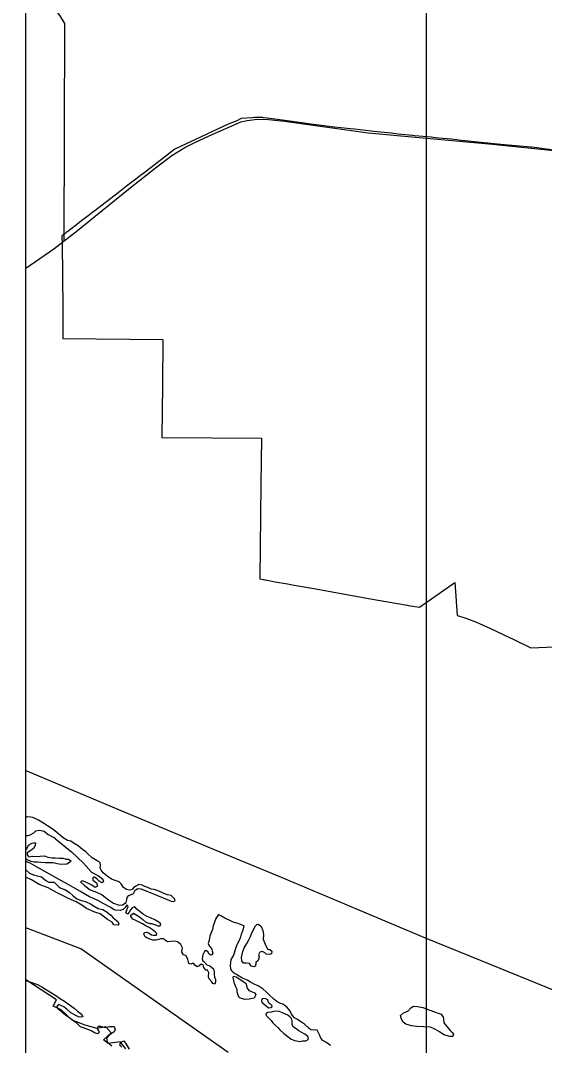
# Model space of a CAD drawing. Extents: x 1127717 to 1741049, y 2026793 to 2244711.
# Drawn here: x 1238420 to 1240190, y 2133375 to 2136836 of the extents above; entities that cross this region are included whole.
import ezdxf

# ---------------------------------------------------------------- set-up
doc = ezdxf.new("R2010")
doc.units = 0
for name, color, linetype in [('1', 7, 'Continuous'), ('10', 7, 'Continuous'), ('15', 7, 'Continuous'), ('30', 7, 'Continuous'), ('6', 7, 'Continuous'), ('9', 7, 'Continuous')]:
    doc.layers.add(name, color=color, linetype=linetype)

msp = doc.modelspace()

# ---------------------------------------------------------------- linework, layer by layer
at = {"layer": '1'}
msp.add_lwpolyline([(1238438.2, 2155644.2), (1269451.6, 2155644.2), (1269451.6, 2123596.1), (1238438.2, 2123596.1)], close=True, dxfattribs=at)
at = {"layer": '10'}
for points in [[(1238419.8, 2136991.4), (1238532.2, 2136878.1), (1238552.6, 2136852.2), (1238568.2, 2136826.7)], [(1238568.2, 2136826.7), (1238565.9, 2136091.3)]]:
    msp.add_lwpolyline(points, dxfattribs=at)
at = {"layer": '15'}
for points in [[(1238438.2, 2135999.7), (1238532.5, 2136065.5), (1238606.9, 2136122.9), (1238784.5, 2136266.9), (1238880.8, 2136342.2), (1238931.3, 2136380.2), (1238974.8, 2136407.3), (1239011.1, 2136425.7), (1239067.1, 2136451.8), (1239141.9, 2136484.2), (1239164, 2136494.5), (1239185.8, 2136499.3), (1239220.1, 2136503.1), (1239257.6, 2136501.9), (1239311.2, 2136496.4), (1239593.8, 2136456.9), (1239778.6, 2136440.6), (1240013.6, 2136418.5), (1240396, 2136379.2)], [(1238438.2, 2134303.9), (1238764.4, 2134165.8), (1239073.9, 2134036.4), (1239300.2, 2133943.6), (1239556.8, 2133835.6), (1239679.3, 2133783.9), (1239786.7, 2133738.4), (1240007.9, 2133648), (1240195.9, 2133571.8), (1240428.3, 2133475.7), (1240639.5, 2133385.6), (1240765, 2133334), (1240826, 2133308.4), (1240902.6, 2133278.2), (1240953.6, 2133255.8), (1241009.5, 2133234.6)]]:
    msp.add_lwpolyline(points, dxfattribs=at)
at = {"layer": '30'}
msp.add_line((1239791.2, 2119636.1), (1239791.2, 2151684.2), dxfattribs=at)
at = {"layer": '6'}
for points in [[(1240212.8, 2136399.9), (1240163.5, 2136406.4), (1240146, 2136408.7), (1240143.2, 2136408.9), (1240041.8, 2136417.6), (1239909.2, 2136431.5), (1239892.3, 2136433.3), (1239874.1, 2136435.2), (1239832.9, 2136439.5), (1239822.9, 2136440.6), (1239814.1, 2136441.5), (1239808.2, 2136442), (1239750.5, 2136447), (1239743.9, 2136447.7), (1239695.8, 2136452.9), (1239671.7, 2136455.5), (1239611.7, 2136462), (1239605.5, 2136462.7), (1239547.8, 2136469), (1239523.1, 2136471.6), (1239513, 2136472.8), (1239469.3, 2136477.5), (1239436.5, 2136481.9), (1239400.2, 2136486.8), (1239361.6, 2136492), (1239352.8, 2136493.2), (1239312.6, 2136498.7), (1239252.9, 2136506.7), (1239240.9, 2136508.3), (1239238.3, 2136508.7), (1239236.1, 2136509), (1239228.6, 2136508.9), (1239219.7, 2136508.8), (1239210.2, 2136508.7), (1239201.8, 2136508), (1239165.3, 2136505), (1239150.2, 2136497.2), (1239121.7, 2136485.9), (1238941.5, 2136401.6), (1238846.8, 2136329), (1238845.4, 2136327.9), (1238832.2, 2136317.9), (1238829.8, 2136316), (1238809.7, 2136300.6), (1238778.2, 2136276.5), (1238755.6, 2136259.2), (1238749.2, 2136254.3), (1238695.8, 2136213.3), (1238680.6, 2136201.7), (1238670.6, 2136194), (1238669.8, 2136193.4), (1238652.9, 2136180.4), (1238629.9, 2136162.8), (1238614.5, 2136151.1), (1238579.5, 2136124.2), (1238577.9, 2136123), (1238574.4, 2136120.3), (1238570.9, 2136117.6), (1238569.4, 2136116.5), (1238566.7, 2136114.4), (1238564.3, 2136112.6), (1238563.3, 2136111.8), (1238559.4, 2136108.8), (1238559.6, 2136104.9), (1238559.8, 2136098.1), (1238560.1, 2136092.9), (1238560.3, 2136086.1), (1238563.1, 2135862.3), (1238562.9, 2135829.9), (1238562.7, 2135762.7), (1238900.5, 2135759.3), (1238899.4, 2135605.1), (1238896.9, 2135427.9), (1239233.9, 2135425.4), (1239231.5, 2135271.1)], [(1239231.5, 2135271.1), (1239228.5, 2134950.7), (1239240.9, 2134948.4), (1239243.9, 2134947.8), (1239247, 2134947.2), (1239279.8, 2134941), (1239321.9, 2134933.6), (1239344.1, 2134929.7), (1239417.7, 2134916.6), (1239595.2, 2134884.9), (1239726.3, 2134861.9), (1239729.7, 2134861.3), (1239766.9, 2134854.9), (1239887.1, 2134938.4), (1239888.1, 2134923.5), (1239894.3, 2134827.6), (1239895.6, 2134827.1), (1239923.9, 2134817.9), (1239959.6, 2134804.3), (1240019.4, 2134777.3), (1240054.7, 2134760.5), (1240086.4, 2134745.5), (1240144, 2134718.4), (1240569.7, 2134736)], [(1239121.6, 2133350.7), (1238623.4, 2133701.2), (1238438.2, 2133772.5)], [(1238775.4, 2133363.6), (1238756.8, 2133387.4), (1238716.4, 2133381.3), (1238699.7, 2133393.8), (1238726.6, 2133417.4), (1238708.2, 2133438), (1238679.1, 2133432.2), (1238638.2, 2133444), (1238593.8, 2133460.6), (1238557, 2133495.2), (1238530.7, 2133507.4), (1238541.4, 2133528.9), (1238438.2, 2133596.1)]]:
    msp.add_lwpolyline(points, dxfattribs=at)
at = {"layer": '9'}
for points in [[(1238538.1, 2134072.3), (1238592.5, 2134029), (1238632.8, 2133990.9), (1238660, 2133960.5), (1238682.8, 2133948), (1238697.5, 2133936.4), (1238699.7, 2133928.9), (1238695.3, 2133924.3), (1238685.2, 2133929.6), (1238678, 2133937.4), (1238669.9, 2133943.2), (1238663.9, 2133942.6), (1238664.2, 2133933.1), (1238676.9, 2133923.9), (1238680.1, 2133912.4), (1238671.7, 2133908.7), (1238661.1, 2133916.5), (1238638.3, 2133928), (1238629.3, 2133931.3), (1238622.9, 2133927.1), (1238636.1, 2133914.9), (1238655, 2133900.3), (1238676.1, 2133892.3), (1238695.3, 2133884.2), (1238717.1, 2133867.2), (1238734.4, 2133855.6), (1238753, 2133848.6), (1238764, 2133850.3), (1238776.3, 2133857.6), (1238778.5, 2133867.2), (1238779.8, 2133874.7), (1238786.2, 2133880.9), (1238801, 2133887.8), (1238807.2, 2133898.9), (1238816.1, 2133904.6), (1238826, 2133904.4), (1238846.7, 2133896.3), (1238882.5, 2133881.2), (1238914.7, 2133867.9), (1238928.8, 2133862.7), (1238936.9, 2133861.4), (1238942.3, 2133863.1), (1238940.1, 2133870), (1238928.4, 2133881.3), (1238915.9, 2133883.5), (1238901.8, 2133889.1), (1238885.1, 2133897.3), (1238871, 2133901.9), (1238861, 2133903.2), (1238849.4, 2133908.9), (1238839.3, 2133912.2), (1238831.2, 2133916.5), (1238819.2, 2133918.2), (1238809.9, 2133913.5), (1238802, 2133906.8), (1238796.6, 2133902.2), (1238787.7, 2133900), (1238777.7, 2133902.2), (1238768, 2133909), (1238760.3, 2133920.3), (1238753.1, 2133927.2), (1238742.6, 2133930.4), (1238727.4, 2133937.1), (1238712.3, 2133946.2), (1238698.5, 2133957.9), (1238692.8, 2133966.8), (1238688.6, 2133973.7), (1238690.4, 2133983.3), (1238688.7, 2133993.2), (1238679.1, 2133998), (1238662.4, 2134008.1), (1238647.1, 2134021.8), (1238640.4, 2134028.6), (1238628.7, 2134036.4), (1238614.5, 2134048.6), (1238600.8, 2134057.2), (1238590.1, 2134064.5), (1238579.1, 2134067.2), (1238563.9, 2134076.4), (1238549.2, 2134088.1), (1238535.9, 2134100.3), (1238527.3, 2134106.6), (1238511.5, 2134116.7), (1238500.9, 2134123), (1238481.1, 2134135.5), (1238473.6, 2134139.3), (1238461.5, 2134145.1), (1238454.9, 2134146.4), (1238442.9, 2134147.1), (1238438.2, 2134145)], [(1238438.2, 2134084.3), (1238445.5, 2134083.6), (1238452.9, 2134086.3), (1238464.7, 2134093.6), (1238471.5, 2134100.2)], [(1238471.5, 2134100.2), (1238484.4, 2134102.1), (1238499.5, 2134098.9), (1238513.7, 2134087.2), (1238532, 2134077.1)], [(1238538.1, 2134072.3), (1238532, 2134077.1)], [(1238471, 2134059.7), (1238469.2, 2134050.1), (1238463.5, 2134040.5), (1238451.2, 2134031.7), (1238442.9, 2134025), (1238442, 2134018.4), (1238448.2, 2134011.6), (1238460.6, 2134014.4), (1238471.6, 2134013.6), (1238486, 2134014.5), (1238501, 2134015.3), (1238512.1, 2134010.6), (1238526.6, 2134008.4), (1238537.1, 2134008.7), (1238550.1, 2134007), (1238563.1, 2134007.3), (1238574.1, 2134004.5), (1238581.6, 2134003.7), (1238589.7, 2133998.9), (1238588.8, 2133994.9), (1238576.5, 2133987.6), (1238557.6, 2133986.6), (1238544.1, 2133988.3), (1238530, 2133991.5), (1238512.5, 2133991.6), (1238503.1, 2133991.8), (1238488.1, 2133993), (1238478.5, 2133994.3), (1238465.6, 2133994), (1238456, 2133996.2), (1238441.9, 2134002.4), (1238438.2, 2134004.7)], [(1238438.2, 2134035.3), (1238440.6, 2134038.4), (1238443.4, 2134043.5), (1238445.3, 2134050.6), (1238450.2, 2134053.7), (1238458.1, 2134057.9), (1238463.5, 2134059.5)], [(1238463.5, 2134059.5), (1238471, 2134059.7)], [(1238809.2, 2133796.8), (1238799.6, 2133801.6), (1238792.8, 2133811), (1238792.7, 2133815.5), (1238801.1, 2133821.2), (1238813.2, 2133815.4), (1238821.3, 2133809.6), (1238832.5, 2133799.9), (1238842.7, 2133791.6), (1238856.3, 2133786.4), (1238862.8, 2133786.6), (1238878.9, 2133781.5), (1238883.9, 2133779.1), (1238891.4, 2133778.7), (1238893.3, 2133785.3), (1238884.6, 2133792.6), (1238873.5, 2133798.9), (1238858.8, 2133806), (1238847.2, 2133810.7), (1238835.1, 2133817), (1238824.4, 2133826.2), (1238813.2, 2133835.5), (1238805.6, 2133842.8), (1238797.1, 2133839.6), (1238790.8, 2133833.4), (1238786.5, 2133825.3), (1238780.7, 2133818.7), (1238775.6, 2133823.6), (1238777.4, 2133830.1), (1238780.3, 2133836.2), (1238783.1, 2133842.8), (1238782, 2133847.8), (1238777.5, 2133847.1), (1238773.7, 2133840.5), (1238766.8, 2133833.9), (1238755.9, 2133831.1), (1238740.9, 2133832.3), (1238733.4, 2133834.1), (1238725.3, 2133840.9), (1238701.5, 2133852.9), (1238683.3, 2133862.9), (1238666.1, 2133871.5), (1238653, 2133876.7), (1238620.6, 2133896), (1238590.8, 2133912.8), (1238547.8, 2133936.8), (1238509.9, 2133957.5), (1238476.5, 2133976.7), (1238452.2, 2133990.1), (1238438.2, 2133996.7)], [(1238438.2, 2133968), (1238450.5, 2133957.1), (1238463.6, 2133950.9), (1238490.2, 2133944), (1238505.5, 2133932.3), (1238515.6, 2133926.6), (1238533.6, 2133927), (1238549.4, 2133910.3), (1238556, 2133906), (1238570.1, 2133901.8), (1238584.8, 2133891.6), (1238598, 2133880.4), (1238610.3, 2133869.7), (1238625.9, 2133865.1), (1238641.9, 2133860.5), (1238656.6, 2133852.8), (1238668.2, 2133845.6), (1238681.9, 2133837.9), (1238698, 2133834.7), (1238713.1, 2133825.6), (1238724.9, 2133815.4)], [(1238724.9, 2133815.4), (1238732.6, 2133806), (1238748.3, 2133793.9), (1238752, 2133785.5), (1238749.1, 2133780.9), (1238735.1, 2133782.6), (1238729.9, 2133790.9), (1238713.3, 2133800.1), (1238689.3, 2133820), (1238670.7, 2133825.6), (1238643, 2133837.4), (1238627.2, 2133849.1), (1238608, 2133860.1), (1238583.8, 2133870.1), (1238564.1, 2133880.1), (1238538.9, 2133892.6), (1238513.1, 2133907), (1238483.3, 2133918.8), (1238456.5, 2133934.7), (1238438.2, 2133943.4)], [(1239158.1, 2133728.5), (1239163.8, 2133742.1), (1239166.6, 2133751.2), (1239169.9, 2133759.8), (1239172.6, 2133768.4), (1239175.4, 2133778.5), (1239150.7, 2133788.4), (1239141.7, 2133790.2), (1239131.6, 2133795), (1239109.9, 2133804.5), (1239096.7, 2133813.2), (1239088.6, 2133817), (1239079.5, 2133804.2), (1239075.3, 2133791.6), (1239071.1, 2133779), (1239067.9, 2133766.9), (1239064.6, 2133758.8), (1239060.4, 2133747.7), (1239059.4, 2133744.2), (1239056.8, 2133730.6), (1239054, 2133719.5), (1239057.2, 2133711.1), (1239060.8, 2133707.7), (1239065.5, 2133700.3), (1239067.6, 2133693.8), (1239069.3, 2133686.8), (1239066.4, 2133680.8), (1239062.5, 2133680.2), (1239055.9, 2133684.5), (1239053.2, 2133690.5), (1239046.6, 2133695.8), (1239041.7, 2133692.2), (1239035.5, 2133681.5), (1239033.8, 2133668), (1239036, 2133659.5), (1239039.5, 2133658.1), (1239048.8, 2133647.8), (1239058.8, 2133644), (1239064.9, 2133639.2), (1239071.6, 2133633.8), (1239074.3, 2133624.4), (1239074, 2133615.8), (1239074.7, 2133605.9), (1239078.4, 2133597.9), (1239078.1, 2133589.9), (1239075.8, 2133582.3), (1239069.8, 2133584.2), (1239065.6, 2133590.1), (1239056.4, 2133600.9), (1239055.2, 2133609.4), (1239055.4, 2133620.4), (1239051.7, 2133628.8), (1239045.7, 2133629.2), (1239039, 2133638), (1239036.3, 2133647.5), (1239029.8, 2133649.8), (1239021.9, 2133642.7), (1239017, 2133640.5), (1239008.4, 2133646.3), (1239005.7, 2133652.3), (1238999.3, 2133652.1), (1238994.8, 2133649.5), (1238988.3, 2133651.4), (1238985.5, 2133664.8), (1238983.3, 2133671.3), (1238977.7, 2133678.7), (1238970.1, 2133681), (1238964.4, 2133689.9), (1238966.2, 2133697.4), (1238966.6, 2133704.4), (1238960.8, 2133715.8), (1238955.2, 2133720.7), (1238949.6, 2133724.6), (1238940.1, 2133726.8), (1238927.1, 2133726.5), (1238916.2, 2133724.8), (1238908.1, 2133730.6), (1238903.4, 2133735.5), (1238893, 2133734.7), (1238887, 2133732.6), (1238878.6, 2133730.9), (1238867.1, 2133731.1), (1238857.1, 2133734.4), (1238847, 2133738.1), (1238841.4, 2133742), (1238836.2, 2133750.4), (1238839.1, 2133756.5), (1238846, 2133758.1), (1238854.1, 2133754.3), (1238862.2, 2133749), (1238868.2, 2133747.2), (1238872.7, 2133747.3), (1238878.7, 2133747.9), (1238880.6, 2133753), (1238874.4, 2133758.8), (1238864.8, 2133767.1), (1238854.6, 2133773.4), (1238843.5, 2133779.1), (1238831.4, 2133786.3), (1238818.7, 2133793), (1238809.2, 2133796.8)], [(1239213.3, 2133778.9), (1239218.2, 2133784), (1239223.7, 2133784.1), (1239232.8, 2133776.3), (1239238.1, 2133763.4), (1239240, 2133748.5), (1239239.3, 2133734.4), (1239246.2, 2133717.1), (1239254.6, 2133700.7), (1239262.1, 2133699.4), (1239268.8, 2133693.1), (1239268, 2133684.5), (1239261.1, 2133681.9), (1239250, 2133683.6), (1239245.4, 2133688), (1239236.8, 2133692.8), (1239227.9, 2133690.6), (1239223.2, 2133680.5), (1239225.8, 2133674), (1239222.1, 2133661.4), (1239214.8, 2133655.2), (1239213.1, 2133643.2), (1239208.1, 2133640.6), (1239198.6, 2133643.3), (1239193.4, 2133651.7), (1239183.4, 2133652.5), (1239173.4, 2133652.8), (1239167.2, 2133660.6), (1239166.5, 2133672.1), (1239171, 2133692.7), (1239175.7, 2133704.9), (1239183.8, 2133719.6), (1239189.6, 2133729.2), (1239196.7, 2133742.4), (1239200.5, 2133752), (1239204.7, 2133761.6)], [(1239204.7, 2133761.6), (1239213.3, 2133778.9)], [(1239467, 2133374.3), (1239458.4, 2133380.6), (1239450.8, 2133386.5), (1239440.7, 2133391.2), (1239434, 2133400.1), (1239430.3, 2133408.5), (1239427.6, 2133415.9), (1239421.9, 2133426.3), (1239414.4, 2133427.6), (1239407.9, 2133426.5), (1239400.9, 2133428.3), (1239394.3, 2133431.7), (1239378.5, 2133447.3), (1239365.8, 2133456), (1239353.6, 2133463.8), (1239345.5, 2133468.6), (1239338.3, 2133475.9), (1239334.7, 2133482.3), (1239328.9, 2133494.2), (1239320.2, 2133503.5), (1239312.6, 2133509.9), (1239305.5, 2133514.2), (1239297.9, 2133516.5), (1239286.8, 2133522.8), (1239275.6, 2133531), (1239259.8, 2133546.2), (1239249.6, 2133555.9), (1239239.9, 2133564.7), (1239229.8, 2133571.5), (1239222.7, 2133575.8), (1239211.6, 2133580.6), (1239204.5, 2133584.4), (1239196.9, 2133588.7), (1239185.3, 2133595), (1239179.2, 2133598.3), (1239167.6, 2133603.5), (1239149.9, 2133614.6), (1239142.8, 2133618), (1239134.7, 2133624.8), (1239130, 2133632.2), (1239129.6, 2133646.7), (1239130, 2133654.7), (1239131.7, 2133664.8), (1239139.4, 2133678), (1239143.1, 2133687.6), (1239148.2, 2133707.2), (1239152.4, 2133718.3), (1239158.1, 2133728.5)], [(1238438.2, 2133594), (1238451.8, 2133589.6), (1238477.5, 2133581.2), (1238492.1, 2133572.5), (1238504.3, 2133564.8), (1238524.6, 2133552.3), (1238535.7, 2133546), (1238554.5, 2133532.9), (1238568.1, 2133524.2), (1238581.3, 2133515.5), (1238601.6, 2133501), (1238612.9, 2133491.3), (1238625.6, 2133480.5), (1238629.8, 2133472.6), (1238626.3, 2133470.6), (1238615.3, 2133471.8), (1238606.2, 2133476.1), (1238589.5, 2133485.2), (1238575.8, 2133497.4), (1238566.6, 2133505.2), (1238556, 2133509.9), (1238547.9, 2133513.8), (1238541.7, 2133505.1), (1238547.3, 2133499.2), (1238556.5, 2133491.4), (1238572.8, 2133477.3), (1238586.9, 2133468.6), (1238606.3, 2133454.1), (1238621.6, 2133439.4), (1238631.7, 2133435.1), (1238660.4, 2133424.3), (1238671.5, 2133417.5), (1238680, 2133415.2), (1238686.9, 2133419.4), (1238684.3, 2133424.9), (1238679.7, 2133431.3), (1238682.5, 2133439.8), (1238689.9, 2133440), (1238706, 2133435.4), (1238720.4, 2133438.7)], [(1239148.6, 2133606.6), (1239181, 2133585.3), (1239185.9, 2133568.4), (1239190.6, 2133561), (1239200.2, 2133556.8), (1239210.3, 2133552.5), (1239214.4, 2133546.1), (1239209.2, 2133534.4), (1239192.3, 2133531), (1239177.8, 2133530.7), (1239159.3, 2133535.3), (1239154.6, 2133543.2), (1239151.8, 2133556.1), (1239151.1, 2133563.6), (1239147.4, 2133573), (1239143.1, 2133583.9), (1239139.9, 2133593.9), (1239137.6, 2133604.3), (1239139.5, 2133608.9)], [(1239139.5, 2133608.9), (1239148.6, 2133606.6)], [(1239249.2, 2133508.3), (1239256.9, 2133502.5), (1239264.8, 2133502.7), (1239268.8, 2133505.3), (1239270.2, 2133509.3), (1239265.1, 2133513.7), (1239258.5, 2133517.6), (1239256.3, 2133524), (1239254.7, 2133529.5), (1239248.2, 2133532.4), (1239241.7, 2133533.2), (1239235.7, 2133532.1), (1239233.3, 2133526.5), (1239234.5, 2133521)], [(1239234.5, 2133521), (1239249.2, 2133508.3)], [(1239309.3, 2133415.6), (1239322.6, 2133405.4), (1239334.3, 2133396.7), (1239346.4, 2133391.5), (1239362.9, 2133387.9), (1239372.8, 2133390.6), (1239383.8, 2133390.9), (1239388.2, 2133393), (1239392.1, 2133397.1), (1239389.9, 2133405), (1239380.3, 2133412.8), (1239367.6, 2133420), (1239359.5, 2133424.3), (1239350.9, 2133430.6), (1239341.8, 2133436.4), (1239337.6, 2133444.4), (1239337.9, 2133451.9), (1239337.8, 2133457.4), (1239335.1, 2133465.8), (1239329.5, 2133471.7), (1239322.3, 2133477), (1239314.8, 2133480.9), (1239304.2, 2133485.1), (1239293.6, 2133489.4), (1239282.6, 2133490.6), (1239274.1, 2133489.4), (1239266.7, 2133487.2), (1239254.8, 2133485.9), (1239248.9, 2133482.3), (1239249.5, 2133475.8), (1239257.7, 2133468), (1239265.9, 2133459.7), (1239272.1, 2133451.3), (1239280.2, 2133443), (1239290.4, 2133434.2), (1239296.1, 2133427.3)], [(1239871, 2133426), (1239878.2, 2133418.6), (1239882.8, 2133412.7), (1239880.5, 2133405.2), (1239869.5, 2133405.4), (1239849.9, 2133410.9), (1239835.2, 2133420.6), (1239819.5, 2133429.7), (1239804.4, 2133436.4), (1239782.4, 2133437.4), (1239757.9, 2133438.8), (1239740.9, 2133441.4), (1239721.8, 2133446.5), (1239712.7, 2133453.2), (1239706.9, 2133464.1), (1239703.6, 2133476.6), (1239713.4, 2133485.3), (1239728.3, 2133490.7), (1239738.5, 2133501.9), (1239746.8, 2133507.6), (1239760.3, 2133506.4), (1239778.9, 2133502.9), (1239802.5, 2133493.9), (1239818.1, 2133488.3), (1239830.7, 2133483.6), (1239840.3, 2133480.3), (1239847.5, 2133470.5), (1239848.2, 2133463.5), (1239849.5, 2133451), (1239855.1, 2133444.1)], [(1238720.4, 2133438.7), (1238735.9, 2133438.6), (1238739.6, 2133428.7), (1238735.8, 2133421.1), (1238725.5, 2133413.8), (1238716.7, 2133407.6), (1238709.9, 2133399.9), (1238712.2, 2133387.5), (1238728.5, 2133373.8)], [(1239296.1, 2133427.3), (1239309.3, 2133415.6)], [(1239855.1, 2133444.1), (1239871, 2133426)], [(1238762.5, 2133369.6), (1238755.3, 2133376), (1238757.1, 2133385.5), (1238768.5, 2133390.3), (1238777.2, 2133379.5), (1238786.6, 2133362.2)]]:
    msp.add_lwpolyline(points, dxfattribs=at)

doc.saveas('drawing.dxf')
